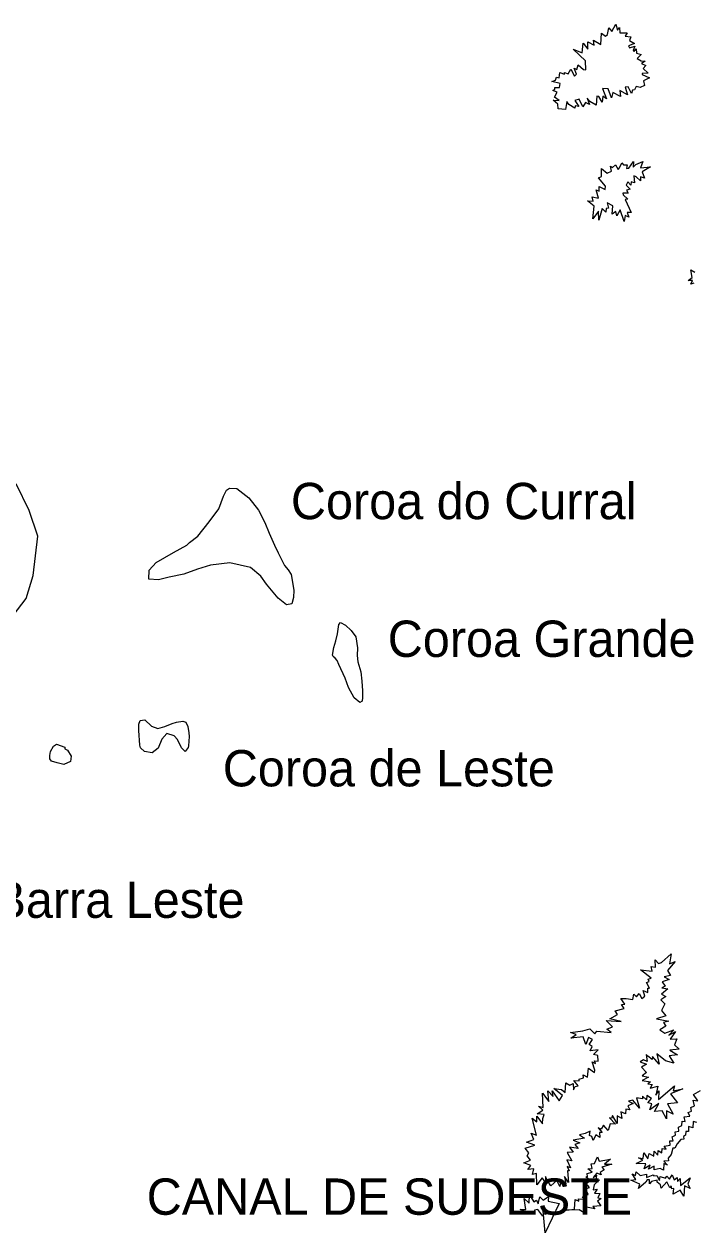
# Model space of a CAD drawing. Extents: x 662444 to 1640468, y 7452018 to 9606170.
# Drawn here: x 1122322 to 1134383, y 8022510 to 8044280 of the extents above; entities that cross this region are included whole.
import ezdxf

# ---------------------------------------------------------------- set-up
doc = ezdxf.new("R2010")
doc.units = 0
doc.layers.add('Level 1', color=7, linetype='Continuous')
doc.layers.add('Level 3', color=7, linetype='Continuous')

msp = doc.modelspace()

# ---------------------------------------------------------------- linework, layer by layer
at = {"layer": 'Level 1'}
for points in [[(1132210, 8043830), (1132372, 8043766), (1132387, 8043935), (1132476, 8043827), (1132472, 8043961), (1132589, 8043902), (1132573, 8043993), (1132710, 8043916), (1132717, 8044120), (1132793, 8044066), (1132829, 8044092), (1132854, 8044216), (1132908, 8044149), (1132976, 8044280), (1133009, 8044173), (1133044, 8044221), (1133050, 8044126), (1133181, 8044123), (1133148, 8044062), (1133248, 8044049), (1133226, 8043986), (1133312, 8043930), (1133206, 8043889), (1133222, 8043851), (1133323, 8043886), (1133293, 8043805), (1133307, 8043789), (1133345, 8043834), (1133348, 8043758), (1133435, 8043735), (1133361, 8043663), (1133436, 8043617), (1133506, 8043612), (1133440, 8043573), (1133518, 8043533), (1133468, 8043480), (1133561, 8043398), (1133451, 8043394), (1133450, 8043376), (1133584, 8043313), (1133477, 8043257), (1133495, 8043174), (1133415, 8043141), (1133346, 8043156), (1133317, 8043100), (1133276, 8043093), (1133263, 8043030), (1133201, 8043149), (1133146, 8043147), (1133186, 8043007), (1133047, 8043083), (1133060, 8042977), (1132926, 8043050), (1132898, 8042951), (1132838, 8043118), (1132736, 8043122), (1132810, 8042936), (1132745, 8042986), (1132729, 8042878), (1132673, 8042980), (1132637, 8042981), (1132625, 8042820), (1132510, 8042887), (1132459, 8042948), (1132503, 8042831), (1132432, 8042867), (1132386, 8042789), (1132318, 8042931), (1132238, 8042908), (1132309, 8042796), (1132244, 8042810), (1132237, 8042765), (1132134, 8042834), (1132097, 8042888), (1132072, 8042743), (1131942, 8042755), (1131932, 8042842), (1131849, 8042910), (1131957, 8042905), (1131876, 8042964), (1131920, 8043057), (1131842, 8043085), (1131878, 8043110), (1131879, 8043141), (1131961, 8043138), (1131978, 8043212), (1131826, 8043249), (1131892, 8043273), (1131907, 8043327), (1131958, 8043315), (1131968, 8043410), (1132052, 8043379), (1132055, 8043409), (1132121, 8043385), (1132166, 8043468), (1132233, 8043346), (1132272, 8043378), (1132227, 8043486), (1132277, 8043464), (1132300, 8043546), (1132398, 8043462)], [(1132398, 8043462), (1132436, 8043460), (1132433, 8043622), (1132210, 8043830)], [(1133054, 8040935), (1132997, 8040830), (1132979, 8040904), (1132914, 8040855), (1132925, 8041010), (1132824, 8041062), (1132848, 8040963), (1132801, 8040961), (1132800, 8040892), (1132733, 8040959), (1132673, 8040751), (1132667, 8040912), (1132566, 8040774), (1132588, 8041002), (1132467, 8041100), (1132571, 8041089), (1132554, 8041172), (1132666, 8041143), (1132626, 8041298), (1132680, 8041274), (1132679, 8041355), (1132788, 8041304), (1132789, 8041365), (1132663, 8041511), (1132718, 8041538), (1132719, 8041682), (1132819, 8041597), (1132897, 8041633), (1132882, 8041723), (1132917, 8041701), (1132974, 8041748), (1133020, 8041660), (1133045, 8041690), (1133088, 8041781), (1133115, 8041747), (1133182, 8041745), (1133172, 8041680), (1133211, 8041686), (1133298, 8041804), (1133288, 8041702), (1133336, 8041753), (1133465, 8041809), (1133424, 8041693), (1133600, 8041713), (1133454, 8041620), (1133492, 8041506), (1133422, 8041529), (1133425, 8041459), (1133342, 8041529), (1133300, 8041550), (1133316, 8041421), (1133256, 8041441), (1133248, 8041380), (1133194, 8041443), (1133164, 8041383), (1133236, 8041308), (1133172, 8041288), (1133201, 8041236), (1133103, 8041238), (1133113, 8041204), (1133196, 8041128), (1133146, 8041122), (1133255, 8040886), (1133180, 8040888), (1133214, 8040805), (1133146, 8040833), (1133127, 8040723), (1133054, 8040935)], [(1134384, 8039613), (1134328, 8039597), (1134358, 8039663), (1134283, 8039664), (1134351, 8039719), (1134330, 8039853), (1134398, 8039813)], [(1122124, 8033629), (1122358, 8033938), (1122487, 8034351), (1122571, 8035060), (1122409, 8035522), (1122176, 8036001)], [(1126657, 8035305), (1126732, 8035111), (1126828, 8034896), (1126898, 8034758), (1127011, 8034532), (1127075, 8034454), (1127129, 8034365), (1127176, 8034088), (1127174, 8033956), (1127140, 8033841), (1127044, 8033822), (1126895, 8033939), (1126685, 8034196), (1126587, 8034337), (1126398, 8034493), (1126027, 8034579), (1125675, 8034536), (1125442, 8034465), (1125199, 8034375), (1124936, 8034319), (1124740, 8034269), (1124566, 8034282), (1124574, 8034443), (1124701, 8034583), (1125009, 8034762), (1125251, 8034897), (1125299, 8034944), (1125449, 8035056), (1125651, 8035319), (1125825, 8035551), (1125912, 8035776), (1125966, 8035889), (1126021, 8035923), (1126154, 8035914), (1126366, 8035751), (1126543, 8035524), (1126657, 8035305)], [(1128322, 8032907), (1128331, 8032797), (1128386, 8032614), (1128404, 8032447), (1128417, 8032270), (1128413, 8032150), (1128410, 8032085), (1128366, 8032063), (1128267, 8032143), (1128165, 8032335), (1128101, 8032500), (1127988, 8032746), (1127960, 8032819), (1127926, 8032859), (1127888, 8032888), (1127873, 8032916), (1127899, 8033051), (1127936, 8033175), (1127967, 8033301), (1127978, 8033385), (1127989, 8033467), (1128017, 8033502), (1128111, 8033453), (1128210, 8033358), (1128296, 8033247), (1128328, 8033045), (1128322, 8032907)], [(1124388, 8031559), (1124389, 8031669), (1124410, 8031740), (1124496, 8031751), (1124617, 8031637), (1124732, 8031592), (1124854, 8031627), (1124986, 8031681), (1125063, 8031707), (1125177, 8031726), (1125233, 8031706), (1125269, 8031632), (1125285, 8031516), (1125291, 8031450), (1125280, 8031283), (1125277, 8031253), (1125224, 8031178), (1125154, 8031247), (1125082, 8031394), (1125023, 8031460), (1124894, 8031506), (1124801, 8031401), (1124736, 8031239), (1124629, 8031158), (1124489, 8031178), (1124415, 8031245), (1124405, 8031291), (1124388, 8031559)], [(1123053, 8031229), (1123103, 8031206), (1123168, 8031095), (1123157, 8030997), (1123039, 8030948), (1122914, 8030975), (1122812, 8031008), (1122786, 8031048), (1122783, 8031109), (1122794, 8031180), (1122849, 8031273), (1122906, 8031312), (1123056, 8031258), (1123053, 8031229)], [(1132389, 8026038), (1132168, 8026017), (1132265, 8026080), (1132161, 8026117), (1132382, 8026148), (1132511, 8026182), (1132600, 8026092), (1132638, 8026140), (1132891, 8026119), (1132816, 8026177), (1132916, 8026220), (1132805, 8026336), (1133071, 8026315), (1132870, 8026365), (1133006, 8026443), (1132964, 8026510), (1133130, 8026553), (1133081, 8026622), (1133139, 8026630), (1133066, 8026729), (1133163, 8026728), (1133286, 8026714), (1133304, 8026806), (1133348, 8026763), (1133399, 8026821), (1133448, 8026730), (1133500, 8026774), (1133470, 8026877), (1133553, 8026836), (1133556, 8026918), (1133583, 8026915), (1133533, 8027016), (1133578, 8027038), (1133561, 8027079), (1133613, 8027095), (1133424, 8027247), (1133635, 8027222), (1133614, 8027305), (1133694, 8027294), (1133685, 8027427), (1133749, 8027359), (1133799, 8027378), (1133972, 8027536), (1133944, 8027357), (1134044, 8027395), (1133906, 8027232), (1133963, 8027145), (1133849, 8027118), (1133939, 8027072), (1133815, 8027030), (1133869, 8026952), (1133806, 8026922), (1133917, 8026903), (1133801, 8026808), (1133881, 8026766), (1133787, 8026708), (1133859, 8026637), (1133799, 8026517), (1133880, 8026419), (1133710, 8026366), (1133933, 8026321), (1133838, 8026301), (1133877, 8026230), (1133773, 8026165), (1133860, 8026106), (1134020, 8026167), (1133933, 8026067), (1134050, 8026133), (1133959, 8025995), (1134077, 8026005), (1134035, 8025896), (1134120, 8025817), (1133948, 8025797), (1134088, 8025713), (1133941, 8025697), (1134024, 8025564), (1133872, 8025608), (1133715, 8025733), (1133760, 8025547), (1133637, 8025684), (1133632, 8025633), (1133557, 8025694), (1133525, 8025721), (1133541, 8025595), (1133476, 8025628), (1133419, 8025591), (1133532, 8025546), (1133443, 8025493), (1133528, 8025396), (1133451, 8025340), (1133565, 8025313), (1133452, 8025251), (1133601, 8025232), (1133557, 8025193), (1133631, 8025183), (1133595, 8025113), (1133732, 8025152), (1133696, 8024987), (1133750, 8025070), (1133744, 8024909), (1134032, 8025160)], [(1132659, 8024399), (1132733, 8024318), (1132686, 8024319), (1132692, 8024225), (1132617, 8024273), (1132567, 8024172), (1132543, 8024244), (1132501, 8024261), (1132517, 8024339), (1132426, 8024297), (1132323, 8024277), (1132414, 8024212), (1132209, 8024181), (1132328, 8024131), (1132237, 8024101), (1132297, 8024027), (1132146, 8024050), (1132207, 8023964), (1132099, 8023957), (1132184, 8023808), (1132095, 8023827), (1132162, 8023682), (1132099, 8023704), (1132140, 8023624), (1132107, 8023629), (1132124, 8023417), (1132053, 8023524), (1132079, 8023390), (1131983, 8023426), (1131970, 8023343), (1131915, 8023450), (1131810, 8023358), (1131756, 8023439), (1131713, 8023525), (1131709, 8023423), (1131650, 8023498), (1131556, 8023374), (1131550, 8023576), (1131480, 8023558), (1131502, 8023662), (1131394, 8023650), (1131447, 8023725), (1131321, 8023770), (1131441, 8023820), (1131381, 8023896), (1131414, 8023951), (1131345, 8024035), (1131519, 8024091), (1131371, 8024143), (1131504, 8024190), (1131453, 8024304), (1131552, 8024266), (1131470, 8024577), (1131554, 8024506), (1131558, 8024613), (1131655, 8024472), (1131662, 8024569), (1131690, 8024643), (1131564, 8024653), (1131661, 8024719), (1131584, 8024794), (1131668, 8024766), (1131656, 8025026), (1131774, 8024877), (1131751, 8025067), (1131848, 8024967), (1131831, 8025070), (1131958, 8024887), (1132017, 8024982), (1131863, 8025109), (1132000, 8025090), (1132066, 8025039), (1132075, 8025210), (1132149, 8025169), (1132208, 8025200), (1132215, 8025088), (1132248, 8025145), (1132300, 8025157), (1132223, 8025254), (1132317, 8025246), (1132318, 8025276), (1132394, 8025299), (1132388, 8025358), (1132465, 8025312), (1132485, 8025473), (1132596, 8025400), (1132597, 8025438), (1132551, 8025591), (1132612, 8025558), (1132595, 8025609), (1132661, 8025603), (1132652, 8025706), (1132575, 8025720), (1132660, 8025804), (1132517, 8025789), (1132554, 8025864), (1132495, 8025902), (1132558, 8025989), (1132483, 8026030), (1132436, 8025904), (1132389, 8026038)], [(1134032, 8025160), (1134009, 8025069), (1134183, 8025102), (1133965, 8025016), (1134086, 8024852), (1133908, 8024834), (1134013, 8024644), (1133891, 8024707), (1133892, 8024561), (1133815, 8024705), (1133674, 8024694), (1133755, 8024842), (1133592, 8024722), (1133627, 8024833), (1133554, 8024854), (1133620, 8024928), (1133535, 8024984), (1133532, 8024905), (1133460, 8024974), (1133456, 8024923), (1133352, 8024939), (1133405, 8024758), (1133282, 8024900), (1133204, 8024880), (1133289, 8024842), (1133196, 8024796), (1133230, 8024724), (1133158, 8024736), (1133155, 8024654), (1133067, 8024686), (1133087, 8024569), (1133004, 8024619), (1132999, 8024477), (1132915, 8024624), (1132902, 8024571), (1132864, 8024579), (1132970, 8024468), (1132874, 8024471), (1132837, 8024352), (1132756, 8024447), (1132715, 8024374), (1132659, 8024399)], [(1134435, 8024498), (1134369, 8024513), (1134366, 8024400), (1134287, 8024424), (1134285, 8024337), (1134241, 8024335), (1134231, 8024269), (1134194, 8024242), (1134200, 8024194), (1134149, 8024190), (1134085, 8024114), (1134039, 8024033), (1134005, 8024034), (1133972, 8023918), (1133921, 8023855), (1133924, 8023804), (1133840, 8023799), (1133906, 8023728), (1133841, 8023761), (1133839, 8023639), (1133774, 8023671), (1133668, 8023644), (1133670, 8023713), (1133569, 8023657), (1133594, 8023728), (1133489, 8023664), (1133521, 8023751), (1133344, 8023757), (1133464, 8023816), (1133389, 8023860), (1133473, 8023847), (1133481, 8023951), (1133555, 8023845), (1133580, 8023938), (1133661, 8023892), (1133669, 8023981), (1133736, 8023908), (1133739, 8023994), (1133809, 8023949), (1133811, 8024030), (1133882, 8024015), (1133849, 8024072), (1133954, 8024087), (1133951, 8024166), (1134009, 8024164), (1133992, 8024237), (1134054, 8024270), (1134046, 8024326), (1134113, 8024343), (1134108, 8024414), (1134167, 8024440), (1134170, 8024519), (1134226, 8024517), (1134208, 8024600), (1134308, 8024609), (1134279, 8024675), (1134339, 8024698), (1134331, 8024768), (1134396, 8024799), (1134369, 8024899), (1134452, 8024886), (1134379, 8025001), (1134502, 8025071)], [(1132090, 8022918), (1132231, 8022936), (1132246, 8023107), (1132312, 8023079), (1132306, 8023120), (1132421, 8023117), (1132373, 8023154), (1132427, 8023165), (1132423, 8023190), (1132477, 8023199), (1132434, 8023303), (1132501, 8023326), (1132443, 8023399), (1132518, 8023453), (1132436, 8023520), (1132467, 8023521), (1132461, 8023578), (1132552, 8023603), (1132474, 8023661), (1132551, 8023670), (1132536, 8023754), (1132592, 8023757), (1132647, 8023878), (1132678, 8023798), (1132881, 8023837), (1132771, 8023749), (1132907, 8023745), (1132726, 8023692), (1132770, 8023644), (1132694, 8023598), (1132713, 8023554), (1132633, 8023583), (1132569, 8023508), (1132632, 8023551), (1132619, 8023461), (1132681, 8023465), (1132590, 8023374), (1132571, 8023287), (1132639, 8023299), (1132595, 8023223), (1132688, 8023220), (1132656, 8023142), (1132712, 8023127), (1132647, 8023082), (1132706, 8022995), (1132565, 8022984), (1132602, 8022939), (1132449, 8022970), (1132405, 8022867), (1132317, 8022921), (1132090, 8022918)], [(1134135, 8023279), (1134010, 8023206), (1134024, 8023310), (1133987, 8023301), (1133974, 8023358), (1133949, 8023320), (1133896, 8023430), (1133794, 8023317), (1133780, 8023375), (1133723, 8023424), (1133724, 8023461), (1133623, 8023435), (1133583, 8023391), (1133585, 8023465), (1133545, 8023463), (1133518, 8023424), (1133384, 8023310), (1133409, 8023386), (1133247, 8023458), (1133340, 8023473), (1133274, 8023572), (1133335, 8023545), (1133345, 8023611), (1133414, 8023542), (1133533, 8023566), (1133531, 8023507), (1133650, 8023555), (1133660, 8023534), (1133716, 8023542), (1133767, 8023454), (1133775, 8023525), (1133873, 8023494), (1133895, 8023532), (1133947, 8023479), (1133995, 8023557), (1134029, 8023466), (1134081, 8023505), (1134086, 8023436), (1134137, 8023488), (1134143, 8023363), (1134316, 8023500), (1134274, 8023387), (1134315, 8023309), (1134212, 8023355), (1134204, 8023172), (1134135, 8023279)], [(1131423, 8023194), (1131503, 8023069), (1131550, 8023095), (1131582, 8023029), (1131608, 8023155), (1131668, 8023099), (1131765, 8023163), (1131757, 8023079), (1131957, 8023037), (1131708, 8022510), (1131666, 8022971), (1131719, 8022842), (1131670, 8022859), (1131666, 8022808), (1131573, 8022927), (1131511, 8022917), (1131521, 8022838), (1131492, 8022894), (1131246, 8022857), (1131357, 8022887), (1131253, 8022927), (1131360, 8022930), (1131326, 8023126), (1131415, 8023041), (1131423, 8023194)]]:
    msp.add_lwpolyline(points, dxfattribs=at)

# ---------------------------------------------------------------- texts
at = {"layer": 'Level 3'}
for s, height, p in [('Coroa do Curral', 654.19, (1127126, 8035364)), ('Coroa Grande', 654.11, (1128870, 8032883)), ('Coroa de Leste', 654.01, (1125899, 8030551)), ('Barra Leste', 653.88, (1121770, 8028183)), ('CANAL DE SUDESTE', 653.75, (1124529, 8022835))]:
    msp.add_text(s, height=height, dxfattribs=at).set_placement(p)

doc.saveas('drawing.dxf')
